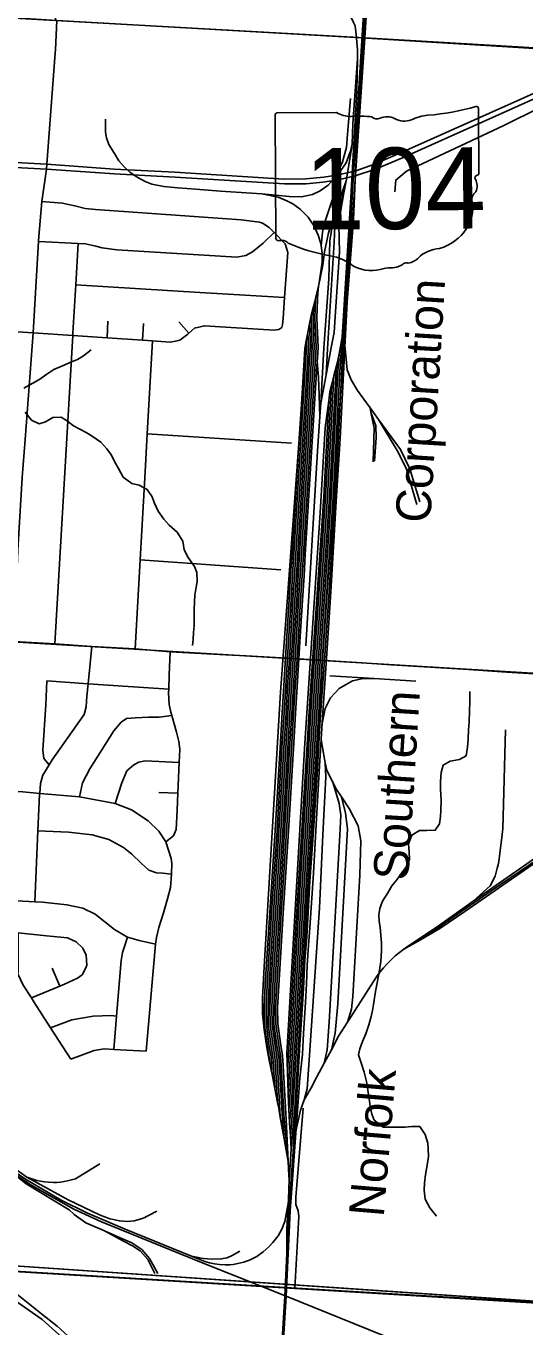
# Model space of a CAD drawing. Extents: x 114843 to 284848, y 317643 to 566895.
# Drawn here: x 218164 to 222432, y 360220 to 371355 of the extents above; entities that cross this region are included whole.
import ezdxf

# ---------------------------------------------------------------- set-up
doc = ezdxf.new("R2010")
doc.units = 0
for name, color, linetype in [('GM_X_City_Street', 7, 'Continuous'), ('GM_X_Corporation', 7, 'Continuous'), ('GM_X_County_Road', 7, 'Continuous'), ('GM_X_Minor_River', 7, 'Continuous'), ('GM_X_Rail_Line', 7, 'Continuous'), ('GM_X_Rail_Line_Text', 7, 'Continuous'), ('GM_X_Section', 7, 'Continuous'), ('GM_X_State_Location', 7, 'Continuous'), ('GM_X_State_Route', 7, 'Continuous'), ('GM_X_State_Shield', 7, 'Continuous'), ('GM_X_Township', 7, 'Continuous')]:
    doc.layers.add(name, color=color, linetype=linetype)

msp = doc.modelspace()

# ---------------------------------------------------------------- linework, layer by layer
at = {"layer": 'GM_X_City_Street'}
for p, q in [((218415, 371153), (218426, 371402)), ((218858, 368686), (218865, 368830)), ((219160, 368666), (219169, 368810)), ((219557, 368726), (219472, 368822)), ((219201, 367865), (220434, 367786)), ((219140, 366787), (220343, 366702)), ((219299, 364796), (219463, 364788)), ((218453, 363137), (218388, 363291))]:
    msp.add_line(p, q, dxfattribs=at)
for points in [[(215766, 371556), (216272, 371539), (218426, 371402), (221033, 371255), (221633, 371216), (222282, 371176), (222601, 371156)], [(218063, 366085), (218063, 366088), (218093, 366868), (218117, 367252), (218131, 367487), (218131, 367491), (218156, 367815), (218225, 368729), (218270, 369512), (218271, 369519), (218300, 369854), (218340, 370130), (218343, 370172), (218413, 371123), (218415, 371153)], [(221319, 369936), (221327, 370036), (221418, 370114), (222250, 370505), (222557, 370654), (222957, 370835), (223204, 370945), (223394, 371031), (223484, 371064), (223569, 371084)], [(218300, 369854), (218474, 369840), (218582, 369815), (218670, 369792), (218758, 369785), (220003, 369696), (220161, 369676)], [(218270, 369512), (218610, 369494), (218672, 369491), (218760, 369471), (218816, 369456), (218942, 369441), (219967, 369377), (220043, 369391), (220101, 369422), (220192, 369496), (220286, 369587)], [(220353, 368775), (220357, 368797), (220363, 368853), (220376, 369033), (220402, 369418), (220396, 369446), (220380, 369490), (220286, 369587), (220243, 369632), (220187, 369668), (220161, 369676)], [(218409, 366067), (218563, 368706), (218564, 368728), (218589, 369140), (218610, 369494)], [(218589, 369140), (219650, 369075), (220376, 369033)], [(215598, 368928), (216632, 368835), (217367, 368786), (217507, 368776), (218225, 368729), (218563, 368706), (218858, 368686), (219160, 368666), (219247, 368660), (219397, 368650), (219443, 368658), (219479, 368665), (219547, 368717), (219557, 368726), (219604, 368770), (219690, 368790), (220287, 368753), (220325, 368759), (220353, 368775)], [(219097, 366024), (219140, 366787), (219182, 367539), (219201, 367865), (219247, 368660)], [(215441, 366236), (216247, 366193), (216944, 366156), (217464, 366120), (218063, 366088), (218409, 366067), (218727, 366045), (219097, 366024), (219397, 365998), (219872, 365973)], [(218238, 363859), (218266, 364467), (218280, 364777), (218281, 364787), (218287, 364872), (218309, 364944), (218361, 365031), (218387, 365073), (218660, 365463), (218679, 365527), (218684, 365620), (218695, 365725), (218727, 366045)], [(219360, 364373), (219424, 364424), (219447, 364479), (219457, 364643), (219463, 364788), (219475, 365052), (219480, 365165), (219471, 365231), (219452, 365311), (219411, 365453), (219402, 365483), (219387, 365549), (219382, 365647), (219384, 365678), (219389, 365801), (219397, 365998)], [(219872, 365973), (220047, 365964), (220450, 365942), (221039, 365904)], [(221039, 365904), (221288, 365887), (221569, 365871)], [(221569, 365871), (221950, 365849), (222275, 365826), (223085, 365776), (223315, 365760)], [(218361, 365031), (218315, 365086), (218308, 365157), (218332, 365546), (218342, 365750)], [(218342, 365750), (218695, 365725), (218953, 365707), (219384, 365678)], [(218621, 364757), (218648, 364877), (218709, 364996), (218915, 365323), (218977, 365396), (219024, 365427), (219096, 365433), (219214, 365439), (219304, 365440), (219411, 365453)], [(218927, 364702), (218982, 364877), (219027, 364980), (219085, 365032), (219128, 365055), (219182, 365065), (219475, 365052)], [(217031, 364750), (217095, 364747), (217703, 364811), (217745, 364816), (217852, 364813), (217971, 364807), (218136, 364800), (218281, 364787), (218621, 364757), (218927, 364702), (219067, 364647), (219208, 364553), (219299, 364463), (219360, 364373), (219404, 364230)], [(218266, 364467), (218526, 364455), (218729, 364433), (218873, 364393), (218998, 364324), (219069, 364266), (219148, 364189), (219214, 364130), (219281, 364106), (219333, 364103), (219409, 364097)], [(219404, 364230), (219410, 364188), (219409, 364097), (219400, 363983), (219373, 363885), (219339, 363764), (219300, 363639), (219279, 363553), (219272, 363496), (219191, 362582)], [(217922, 363877), (218238, 363859), (218306, 363855), (218513, 363834), (218649, 363805), (218754, 363752), (218920, 363623), (219026, 363558), (219032, 363557), (219133, 363527), (219272, 363496)], [(217902, 363615), (218097, 363594), (218338, 363568), (218520, 363552), (218592, 363518), (218649, 363461), (218679, 363403), (218684, 363318), (218676, 363294)], [(218097, 363594), (218097, 363259), (218095, 363243), (218140, 363146), (218210, 363037), (218231, 363003), (218374, 362781), (218546, 362512)], [(218915, 362595), (218939, 362879), (218979, 363358), (218990, 363424), (219006, 363478), (219032, 363557)], [(218210, 363037), (218453, 363137), (218493, 363154), (218605, 363207), (218644, 363233), (218676, 363294)], [(218374, 362781), (218557, 362848), (218737, 362879), (218893, 362886), (218939, 362879)], [(218546, 362512), (218747, 362586), (218831, 362600), (218915, 362595), (219191, 362582)], [(220463, 360548), (220497, 361165), (220492, 361215), (220473, 361267), (220471, 361331), (220535, 362094)]]:
    msp.add_lwpolyline(points, dxfattribs=at)
at = {"layer": 'GM_X_Corporation'}
for points in [[(217366, 354468), (217390, 354795), (217412, 355319), (217413, 355333), (217274, 355342), (217275, 355376), (217275, 355399), (217254, 355560), (217242, 355718), (217232, 355879), (217179, 356967), (217125, 358062), (217112, 358063), (217073, 358876), (217044, 359466), (216980, 360710), (216979, 360738), (217013, 360816), (225713, 360221)], [(225713, 360223), (217013, 360816), (216979, 360738), (216980, 360710), (217044, 359466)]]:
    msp.add_lwpolyline(points, dxfattribs=at)
at = {"layer": 'GM_X_County_Road'}
for points in [[(217824, 360708), (220463, 360548), (222535, 360424), (223021, 360403), (224142, 360332), (224598, 360301)], [(217865, 360675), (218295, 360333), (218431, 360227), (218580, 360089), (218660, 359989), (218761, 359837), (219301, 358882), (219575, 358381), (219645, 358253), (219694, 358126), (219731, 358015), (219755, 357918), (219816, 357633), (219885, 357284), (219967, 356860), (220016, 356618)]]:
    msp.add_lwpolyline(points, dxfattribs=at)
at = {"layer": 'GM_X_Minor_River'}
for points in [[(218146, 368255), (218222, 368297), (218272, 368327), (218342, 368375), (218402, 368415), (218476, 368447), (218548, 368477), (218604, 368501), (218656, 368531), (218721, 368585)], [(218157, 368049), (218211, 367983), (218275, 367950), (218329, 367966), (218393, 368004), (218465, 368006), (218519, 367974), (218571, 367932), (218623, 367904), (218677, 367876), (218731, 367844), (218803, 367794), (218855, 367735), (218894, 367681), (218922, 367627), (218956, 367567), (218994, 367495), (219068, 367439), (219132, 367425), (219200, 367389), (219243, 367326), (219261, 367276), (219293, 367202), (219343, 367134), (219389, 367084), (219457, 367022), (219504, 366945), (219516, 366873), (219550, 366805), (219604, 366729), (219626, 366679), (219628, 366601), (219620, 366551), (219609, 366483), (219605, 366428), (219603, 366356), (219603, 366302), (219601, 366220), (219597, 366164), (219593, 366104), (219588, 366054)], [(221961, 365659), (221961, 365571), (221956, 365492), (221954, 365400), (221950, 365330), (221946, 365254), (221940, 365184), (221928, 365108), (221873, 365078), (221791, 365064), (221733, 365030), (221715, 364966), (221709, 364888), (221709, 364824), (221715, 364729), (221712, 364641), (221708, 364589), (221702, 364527), (221664, 364471), (221592, 364469), (221530, 364469), (221464, 364431), (221436, 364355), (221440, 364285), (221444, 364225), (221427, 364173), (221377, 364103), (221335, 364048), (221293, 363996), (221259, 363936), (221213, 363864), (221189, 363802), (221183, 363748), (221186, 363692), (221192, 363642), (221200, 363572), (221206, 363508), (221206, 363442), (221198, 363347), (221181, 363241), (221161, 363137), (221151, 363075), (221137, 362981), (221129, 362929), (221115, 362877), (221096, 362805), (221070, 362730), (221042, 362664), (221020, 362600), (221008, 362548), (221032, 362482), (221056, 362400), (221075, 362322), (221089, 362248), (221099, 362175), (221109, 362107), (221123, 362041), (221143, 361991), (221218, 361931), (221284, 361929), (221338, 361929), (221406, 361931), (221464, 361937), (221532, 361935), (221578, 361868), (221600, 361794), (221604, 361744), (221606, 361680), (221593, 361588), (221581, 361524), (221571, 361452), (221569, 361390), (221579, 361315), (221617, 361239), (221675, 361169)]]:
    msp.add_lwpolyline(points, dxfattribs=at)
at = {"layer": 'GM_X_Rail_Line'}
for p, q in [((220901, 370030), (220883, 369927)), ((220622, 368955), (220642, 369034)), ((220642, 369034), (220666, 369128)), ((220603, 368878), (220622, 368955)), ((220574, 368733), (220588, 368807)), ((220561, 368660), (220574, 368733)), ((220867, 368692), (220842, 368550)), ((220732, 368370), (220686, 368127)), ((220798, 368361), (220777, 368277)), ((220819, 368447), (220798, 368361)), ((220686, 368127), (220678, 368013)), ((221107, 368087), (221114, 368051)), ((221107, 368087), (221179, 367988)), ((221141, 365771), (220762, 365794)), ((221141, 365771), (221498, 365747)), ((220688, 365245), (220723, 365049)), ((221989, 363865), (222512, 364230)), ((221396, 363455), (221537, 363535)), ((220715, 362479), (220776, 362592)), ((220269, 362380), (220245, 362503)), ((220292, 362261), (220269, 362380)), ((220315, 362142), (220292, 362261)), ((220406, 362213), (220413, 362082)), ((220372, 361831), (220339, 362015)), ((220413, 362082), (220419, 361968)), ((220419, 361968), (220425, 361855)), ((220407, 361637), (220372, 361831)), ((220425, 361855), (220431, 361741))]:
    msp.add_line(p, q, dxfattribs=at)
for points in [[(220250, 358400), (220377, 360484), (220412, 361215), (220429, 361444), (220448, 361720), (220459, 361937), (220472, 362073), (220488, 362341), (220504, 362591), (220519, 362853), (220528, 362984), (220536, 363117), (220550, 363361), (220565, 363559), (220592, 364035), (220622, 364468), (220654, 364949), (220681, 365423), (220715, 365888), (220756, 366515), (220806, 367315), (220834, 367788), (220892, 368930), (220939, 369649), (220960, 369994), (220980, 370311), (221008, 370775), (221082, 371963)], [(220262, 358399), (220389, 360483), (220424, 361214), (220441, 361443), (220465, 361803), (220490, 362109), (220507, 362349), (220530, 362555), (220536, 362731), (220554, 362996), (220563, 363158), (220570, 363315), (220581, 363488), (220592, 363637), (220623, 364104), (220646, 364520), (220675, 365019), (220699, 365438), (220733, 365942), (220770, 366512), (220820, 367333), (220851, 367826), (220911, 368995), (220965, 369699), (220979, 370036), (220994, 370333), (221021, 370797), (221095, 371962)], [(220218, 371672), (220470, 371713), (220537, 371712), (220588, 371701), (220654, 371680), (220729, 371647), (220808, 371600), (220878, 371528), (220933, 371451), (220966, 371386), (220978, 371357), (220989, 371284), (221000, 371154), (220999, 371075)], [(220999, 371075), (220994, 370799), (220941, 369891), (220867, 368692)], [(220953, 370342), (220953, 370344), (220959, 370521), (220999, 371075)], [(220813, 370066), (220870, 370193), (220904, 370315), (220915, 370431), (220939, 370735)], [(220182, 369919), (219826, 369943), (219616, 369958), (219461, 369969), (219344, 369983), (219241, 370001), (219182, 370024), (219119, 370058), (219054, 370101), (219006, 370146), (218959, 370201), (218922, 370264), (218871, 370340), (218851, 370399), (218845, 370448), (218845, 370557)], [(220953, 370342), (220949, 370324), (220942, 370292), (220901, 370185), (220858, 370118), (220822, 370077), (220813, 370066)], [(220901, 370030), (220929, 370180), (220953, 370342)], [(220813, 370066), (220747, 369992), (220681, 369944), (220615, 369913), (220520, 369892), (220415, 369896), (220182, 369919)], [(220688, 369473), (220699, 369590), (220719, 369677), (220852, 370072)], [(220795, 369714), (220817, 369782), (220901, 370030)], [(220182, 369919), (220321, 369891), (220395, 369859), (220445, 369832), (220510, 369789), (220577, 369719), (220629, 369642), (220663, 369565), (220686, 369495), (220688, 369473)], [(220732, 368370), (220775, 368605), (220799, 368733), (220809, 368866), (220844, 369419), (220843, 369539), (220840, 369654), (220853, 369761), (220883, 369927)], [(220883, 369927), (220830, 369747), (220805, 369641), (220800, 369504), (220742, 368592), (220732, 368370)], [(220666, 369128), (220702, 369308), (220717, 369423), (220737, 369518), (220752, 369585), (220780, 369668), (220795, 369714)], [(220795, 369714), (220763, 369517), (220755, 369191), (220710, 368599), (220686, 368127)], [(220688, 369473), (220697, 369412), (220697, 369334), (220670, 369157), (220666, 369128)], [(220407, 361637), (220373, 361996), (220347, 362457), (220341, 362541), (220327, 362631), (220302, 362814), (220299, 362954), (220308, 363144), (220347, 363763), (220392, 364464), (220435, 365171), (220453, 365471), (220467, 365702), (220479, 365892), (220491, 366085), (220513, 366441), (220526, 366652), (220537, 366834), (220639, 368514), (220645, 368604), (220635, 368858), (220641, 369014), (220642, 369034)], [(220654, 368487), (220656, 368513), (220662, 368604), (220651, 368858), (220657, 369013), (220661, 369070), (220666, 369128)], [(220372, 361831), (220357, 361995), (220331, 362456), (220325, 362539), (220310, 362629), (220285, 362812), (220283, 362954), (220292, 363145), (220331, 363764), (220376, 364465), (220419, 365172), (220437, 365472), (220451, 365703), (220463, 365893), (220475, 366086), (220496, 366442), (220509, 366653), (220521, 366835), (220623, 368515), (220629, 368604), (220619, 368858), (220622, 368955)], [(220315, 362142), (220298, 362454), (220293, 362535), (220278, 362624), (220253, 362810), (220250, 362955), (220259, 363147), (220298, 363766), (220343, 364467), (220386, 365174), (220404, 365474), (220418, 365705), (220430, 365895), (220442, 366088), (220463, 366444), (220477, 366655), (220488, 366837), (220590, 368517), (220596, 368605), (220588, 368807)], [(220339, 362015), (220314, 362455), (220309, 362537), (220294, 362626), (220269, 362811), (220267, 362955), (220276, 363146), (220314, 363765), (220360, 364466), (220402, 365173), (220420, 365473), (220434, 365704), (220446, 365894), (220458, 366087), (220480, 366443), (220493, 366654), (220504, 366836), (220607, 368516), (220612, 368604), (220602, 368858), (220603, 368878)], [(220588, 368807), (220596, 368849), (220603, 368878)], [(220292, 362261), (220282, 362453), (220276, 362533), (220262, 362621), (220236, 362809), (220234, 362955), (220243, 363148), (220281, 363767), (220327, 364468), (220369, 365175), (220388, 365475), (220401, 365706), (220414, 365896), (220426, 366089), (220447, 366445), (220460, 366656), (220471, 366838), (220574, 368518), (220579, 368605), (220574, 368733)], [(220431, 361741), (220467, 362131), (220561, 363770), (220676, 365618), (220791, 367322), (220849, 368395), (220867, 368692)], [(220269, 362380), (220265, 362452), (220260, 362531), (220245, 362619), (220220, 362807), (220217, 362955), (220227, 363149), (220265, 363768), (220311, 364469), (220353, 365176), (220371, 365476), (220385, 365707), (220397, 365897), (220409, 366090), (220431, 366446), (220444, 366657), (220455, 366839), (220558, 368519), (220563, 368605), (220561, 368660)], [(220494, 367743), (220521, 368116), (220549, 368595), (220561, 368660)], [(220892, 368622), (220911, 368413), (220944, 368327), (221000, 368235), (221107, 368087)], [(220407, 361637), (220389, 361997), (220364, 362458), (220358, 362543), (220343, 362633), (220318, 362815), (220316, 362954), (220325, 363143), (220363, 363762), (220409, 364463), (220451, 365170), (220469, 365470), (220483, 365701), (220496, 365891), (220507, 366084), (220529, 366440), (220542, 366650), (220553, 366833), (220654, 368487)], [(220425, 361855), (220450, 362132), (220545, 363771), (220659, 365619), (220775, 367323), (220832, 368396), (220842, 368550)], [(220678, 368013), (220671, 368193), (220667, 368346), (220654, 368487)], [(220842, 368550), (220834, 368507), (220819, 368447)], [(220413, 362082), (220417, 362134), (220512, 363773), (220627, 365621), (220742, 367325), (220798, 368361)], [(220419, 361968), (220434, 362133), (220528, 363772), (220643, 365620), (220759, 367324), (220816, 368397), (220819, 368447)], [(220406, 362213), (220496, 363774), (220610, 365622), (220726, 367326), (220777, 368277)], [(220777, 368277), (220763, 368223), (220753, 368146)], [(220753, 368146), (220724, 367915), (220680, 367188), (220548, 365216), (220396, 362560), (220400, 362406)], [(220400, 362406), (220479, 363775), (220594, 365623), (220710, 367327), (220753, 368146)], [(221146, 367631), (221158, 367833), (221157, 367934), (221114, 368051)], [(221114, 368051), (221141, 367912), (221133, 367625)], [(220678, 368013), (220657, 367716), (220557, 366049)], [(221179, 367988), (221346, 367708), (221418, 367563), (221508, 367260)], [(221179, 367988), (221210, 367946), (221368, 367730), (221447, 367566), (221532, 367284)], [(220245, 362503), (220224, 362613), (220202, 362766), (220187, 362901), (220186, 363037), (220202, 363304), (220341, 365653), (220494, 367743)], [(220245, 362503), (220244, 362529), (220229, 362616), (220203, 362806), (220201, 362956), (220210, 363150), (220249, 363769), (220294, 364470), (220337, 365177), (220355, 365477), (220369, 365708), (220381, 365898), (220393, 366091), (220414, 366447), (220427, 366658), (220439, 366840), (220494, 367743)], [(220695, 365370), (220723, 365514), (220768, 365606), (220842, 365686), (220957, 365751), (221049, 365770), (221141, 365771)], [(222265, 365332), (222242, 364485), (222240, 364460), (222237, 364434), (222207, 364205), (222202, 364177), (222195, 364148), (222176, 364079), (222133, 363995), (221989, 363865)], [(220715, 362479), (220630, 362319), (220611, 362280), (220543, 362165), (220570, 362258), (220589, 362546), (220673, 363807), (220703, 364433), (220728, 364930), (220723, 365049)], [(220723, 365049), (220738, 364982), (220789, 364882)], [(221537, 363535), (221704, 363630), (221917, 363777), (222502, 364182), (223211, 364670), (223734, 365024), (223834, 365108)], [(223834, 365108), (223020, 364550), (222142, 363952), (221537, 363535)], [(220789, 364882), (220842, 364701), (220856, 364602), (220849, 364430), (220756, 362828), (220740, 362591), (220715, 362479)], [(220789, 364882), (220820, 364821), (220861, 364759)], [(220776, 362592), (220809, 362734), (220831, 362987), (220914, 364483), (220897, 364618), (220861, 364759)], [(220776, 362592), (220838, 362709), (220915, 362829), (220948, 362939), (220958, 363048), (221018, 364088), (221029, 364382), (221005, 364509), (220928, 364657), (220861, 364759)], [(221396, 363455), (221436, 363483), (221682, 363644), (221989, 363865)], [(220915, 362829), (221135, 363178), (221162, 363217), (221190, 363256), (221221, 363293), (221253, 363329), (221286, 363363), (221321, 363396), (221358, 363426), (221396, 363455)], [(216600, 362827), (216766, 362658), (216806, 362616), (216908, 362516), (216997, 362427), (217193, 362237), (217353, 362078), (217600, 361872), (217668, 361817), (217820, 361700), (217968, 361593), (218214, 361432), (218573, 361229), (218809, 361119), (219483, 360846), (219708, 360755), (220389, 360483), (221214, 360151), (221568, 360008), (222154, 359772), (222855, 359492)], [(219870, 355993), (219885, 356503), (219863, 357189), (219771, 357673), (219721, 357957), (219619, 358192), (219445, 358570), (218816, 359653), (218559, 360054), (218303, 360283), (218036, 360470), (217786, 360675), (217423, 361033), (217160, 361368), (217005, 361592), (216861, 361910), (216806, 362147), (216780, 362442), (216805, 362619)], [(218172, 361503), (217786, 361776), (217509, 361997), (217068, 362413), (216987, 362473)], [(220400, 362406), (220405, 362222), (220406, 362213)], [(220339, 362015), (220325, 362093), (220315, 362142)], [(220473, 361895), (220512, 362077), (220527, 362115), (220543, 362165)], [(219993, 360869), (219928, 360833), (219885, 360813), (219834, 360802), (219753, 360800), (219680, 360806), (219578, 360825), (219012, 361056), (218683, 361196), (218465, 361306), (218158, 361486), (217854, 361691), (217630, 361870), (217427, 362053)], [(220414, 361481), (220424, 361607), (220431, 361741)], [(218172, 361503), (218222, 361485), (218255, 361475), (218288, 361467), (218322, 361462), (218356, 361459), (218398, 361457), (218428, 361457), (218458, 361459), (218488, 361464), (218518, 361470), (218587, 361489), (218796, 361617)], [(220414, 361481), (220412, 361518), (220407, 361637)], [(218835, 361042), (218675, 361112), (218577, 361182), (218534, 361224), (218164, 361446), (218037, 361549)], [(219284, 361212), (219212, 361173), (219195, 361165), (219179, 361157), (219150, 361146), (219120, 361137), (219090, 361130), (219059, 361126), (219028, 361124), (218997, 361125), (218966, 361128), (218936, 361134), (218912, 361140), (218881, 361147), (218851, 361157), (218822, 361168), (218793, 361181), (218524, 361308), (218172, 361503)], [(220394, 360842), (220395, 361061), (220409, 361313), (220414, 361481)], [(219578, 360825), (219694, 360781), (219733, 360768), (219776, 360761), (219818, 360756), (219867, 360753), (219906, 360753), (219937, 360756), (219975, 360762), (220028, 360775), (220080, 360795), (220138, 360824), (220191, 360863), (220240, 360906), (220276, 360944), (220321, 361000), (220351, 361056), (220379, 361123), (220408, 361290)], [(219266, 360677), (219205, 360798), (219141, 360872), (219074, 360916), (218997, 360955), (218835, 361042)], [(219292, 360679), (219220, 360805), (219155, 360883), (219068, 360941), (218948, 360993), (218835, 361042)]]:
    msp.add_lwpolyline(points, dxfattribs=at)
at = {"layer": 'GM_X_Section'}
for points in [[(221400, 376622), (221063, 371254), (218416, 371402), (218750, 376765)], [(224064, 376453), (223725, 371097), (221063, 371254), (221400, 376622)], [(218416, 371402), (221063, 371254), (220701, 365925), (215434, 366240), (215761, 371550)], [(223725, 371097), (226380, 370939), (226072, 365960), (226049, 365602), (220701, 365925), (221063, 371254)], [(215434, 366240), (220701, 365925), (220384, 360558), (215135, 360875)], [(226049, 365602), (225741, 360556), (225716, 360242), (220384, 360558), (220701, 365925)], [(220384, 360558), (220066, 355223), (214813, 355546), (215135, 360875)], [(225716, 360242), (225412, 355208), (225387, 354900), (220066, 355223), (220384, 360558)]]:
    msp.add_lwpolyline(points, close=True, dxfattribs=at)
at = {"layer": 'GM_X_State_Route'}
for points in [[(217588, 370212), (218343, 370172), (218918, 370131), (219438, 370103), (220373, 370045), (220556, 370047), (220711, 370061), (220836, 370081), (220986, 370117), (221144, 370172), (221438, 370302), (222313, 370691), (223364, 371163)], [(217591, 370170), (218340, 370130), (218920, 370090), (219440, 370061), (220376, 370004), (220559, 370004), (220704, 370018), (220838, 370039), (220988, 370075), (221152, 370131), (221383, 370227), (222237, 370610), (223348, 371110)]]:
    msp.add_lwpolyline(points, dxfattribs=at)
at = {"layer": 'GM_X_State_Shield'}
for p, q in [((220294, 370592), (220302, 369536)), ((220821, 370614), (220311, 370611)), ((222038, 370097), (222034, 370649)), ((222038, 370097), (222038, 370097))]:
    msp.add_line(p, q, dxfattribs=at)
for centre, major_axis, ratio, start_param, end_param in [((220314, 370595), (20.2, 0.1), 0.8, 1.712693, 3.28349), ((220941, 370738), (196, 1), 0.8, 4.042523, 4.731795), ((221011, 370023), (702, 5), 0.8, 1.404758, 1.657858), ((221250, 370485), (117, 1), 0.8, 0.950623, 2.079405), ((221652, 370298), (371, 3), 0.8, 1.699011, 2.107814), ((221404, 372059), (1846, 13), 0.800001, 4.814395, 5.042369), ((222014, 370652), (19.4, 0.1), 0.8, 6.141152, 7.989035), ((221166, 370606), (56.4, 0.4), 0.8, 3.836095, 5.185415), ((221400, 370654), (141, 1), 0.8, 4.081561, 5.145723), ((222034, 370056), (30, 0.2), 0.8, 1.883978, 3.671073), ((221843, 369985), (180, 1), 0.8, 5.934695, 6.695948), ((222017, 370094), (20.7, 0.1), 0.8, 5.05454, 6.418171), ((222109, 369866), (131, 1), 0.8, 2.387724, 3.262537), ((221523, 369791), (462, 3), 0.8, 5.101753, 6.440018), ((220322, 369534), (20.3, 0.1), 0.8, 3.00124, 4.508301), ((220324, 369642), (155, 1), 0.8, 4.665946, 4.897461), ((220357, 369475), (56, 0.4), 0.8, 0.519207, 1.627899), ((221057, 370430), (1333, 10), 0.8, 4.195996, 4.488959), ((220669, 369064), (417, 3), 0.8, 0.823519, 1.323588), ((221400, 369441), (149, 1), 0.8, 4.937069, 5.64225), ((221722, 369249), (253, 2), 0.8, 1.647645, 2.488433), ((221117, 369475), (265, 2), 0.8, 4.026481, 4.996735), ((221273, 369111), (217, 2), 0.8, 1.495662, 1.94098), ((221290, 369398), (141, 1), 0.8, 4.691044, 5.507374), ((221418, 369296), (39.7, 0.3), 0.8, 1.147584, 2.315152)]:
    msp.add_ellipse(centre, major_axis=major_axis, ratio=ratio, start_param=start_param, end_param=end_param, dxfattribs=at)
at = {"layer": 'GM_X_Township'}
for points in [[(222534, 360427), (220462, 360551), (217823, 360710), (215135, 360868), (214060, 360931), (213279, 360976), (213234, 360978), (211937, 361054), (211236, 361102), (210186, 361168), (209780, 361190)], [(209780, 361190), (210186, 361168), (211236, 361102), (211937, 361054), (213234, 360978), (213279, 360976), (214060, 360931), (215135, 360868), (217823, 360710), (220462, 360551), (222534, 360427)]]:
    msp.add_lwpolyline(points, dxfattribs=at)

# ---------------------------------------------------------------- texts
at = {"layer": 'GM_X_Rail_Line_Text'}
for s, height, rotation, p in [('Corporation', 299.02, 86.4794, (221621, 367097)), ('Southern', 299, 86.4197, (221432, 364038)), ('Norfolk', 299, 85.1901, (221223, 361155))]:
    msp.add_text(s, height=height, rotation=rotation, dxfattribs=at).set_placement(p)
at = {"layer": 'GM_X_State_Location'}
for s, p in [('104', (220796, 369925)), ('s', (221149, 370000)), ('r', (221149, 370000))]:
    msp.add_text(s, height=1, rotation=0.4139, dxfattribs=at).set_placement(p)
at = {"layer": 'GM_X_State_Shield'}
msp.add_text('104', height=696.1, rotation=0.4139, dxfattribs=at).set_placement((220547, 369612))

doc.saveas('drawing.dxf')
